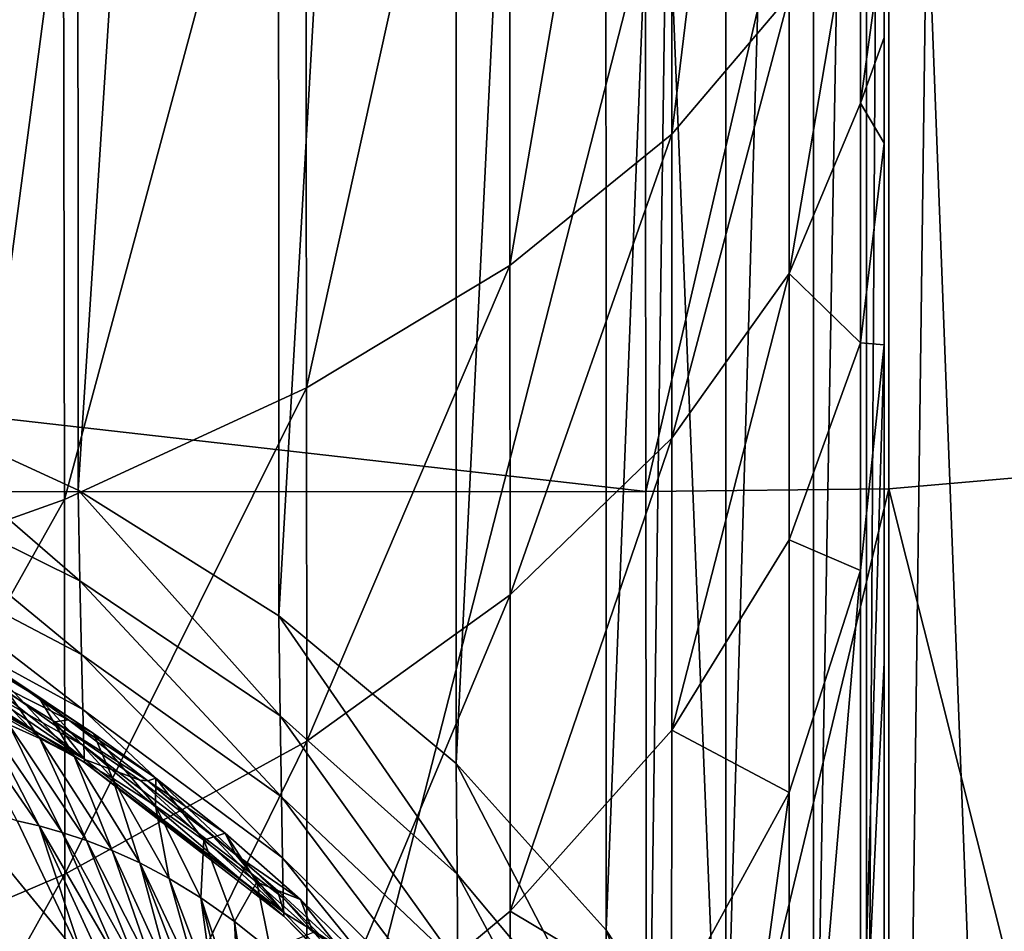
# Model space of a CAD drawing. Header units: metres. Extents: x -22 to 72, y -222 to 22.
# Tile 344 of 410: x 67.85 to 69.5, y -9.32 to -7.8. Entities that reach past the tile are written whole.
import ezdxf

# ---------------------------------------------------------------- set-up
doc = ezdxf.new("R2010")
doc.units = ezdxf.units.M
doc.layers.add('solid_509499_SW0002_01', color=7, linetype='CONTINUOUS')

msp = doc.modelspace()

# ---------------------------------------------------------------- linework, layer by layer
at = {"layer": 'solid_509499_SW0002_01'}
for points in [[(69.300003, -2.598989, 54.538895), (69.300003, -3.269996, 54.685978), (69.300003, -13.777501, 70.062981)], [(69.300003, -10.636386, 66.28595), (69.300003, -2.598989, 54.538895), (69.300003, -13.777501, 70.062981)], [(69.300003, -10.636386, 66.28595), (69.300003, -5.248361, 58.591057), (69.300003, -2.598989, 54.538895)], [(67.578094, -3.02508, 60.147812), (67.947723, -3.194755, 60.029007), (67.58078, -8.414141, 67.841988)], [(67.947723, -3.194755, 60.029007), (67.949852, -8.583923, 67.723106), (67.58078, -8.414141, 67.841988)], [(67.947723, -3.194755, 60.029007), (68.284485, -3.405394, 59.881516), (67.949852, -8.583923, 67.723106)], [(69.300003, -3.269996, 54.685978), (69.300003, -13.862061, 69.385178), (69.300003, -13.777501, 70.062981)], [(69.300003, -3.269996, 54.685978), (69.300003, -3.931835, 54.866199), (69.300003, -13.862061, 69.385178)], [(68.284485, -3.405394, 59.881516), (68.286072, -8.794566, 67.575607), (67.949852, -8.583923, 67.723106)], [(68.284485, -3.405394, 59.881516), (68.581665, -3.652796, 59.708282), (68.286072, -8.794566, 67.575607)], [(68.581665, -3.652796, 59.708282), (68.582764, -9.041877, 67.402443), (68.286072, -8.794566, 67.575607)], [(68.581665, -3.652796, 59.708282), (68.833321, -3.932026, 59.512764), (68.582764, -9.041877, 67.402443)], [(68.833321, -3.932026, 59.512764), (68.834, -9.32093, 67.207047), (68.582764, -9.041877, 67.402443)], [(68.833321, -3.932026, 59.512764), (69.034447, -4.237514, 59.298859), (68.834, -9.32093, 67.207047)], [(69.300003, -3.931835, 54.866199), (69.300003, -13.913306, 68.703827), (69.300003, -13.862061, 69.385178)], [(69.300003, -3.931835, 54.866199), (69.300003, -4.58237, 55.078781), (69.300003, -13.913306, 68.703827)], [(69.034447, -4.237514, 59.298859), (69.034798, -9.626172, 66.993309), (68.834, -9.32093, 67.207047)], [(69.034447, -4.237514, 59.298859), (69.18103, -4.563167, 59.070835), (69.034798, -9.626172, 66.993309)], [(69.18103, -4.563167, 59.070835), (69.181145, -9.951525, 66.765495), (69.034798, -9.626172, 66.993309)], [(69.18103, -4.563167, 59.070835), (69.270142, -4.902488, 58.833241), (69.181145, -9.951525, 66.765495)], [(69.300003, -4.58237, 55.078781), (69.300003, -13.931083, 68.021065), (69.300003, -13.913306, 68.703827)], [(69.300003, -4.58237, 55.078781), (69.300003, -5.219559, 55.322765), (69.300003, -13.931083, 68.021065)], [(69.270142, -4.902488, 58.833241), (69.270142, -10.290512, 66.528137), (69.181145, -9.951525, 66.765495)], [(69.270142, -4.902488, 58.833241), (69.300003, -5.248361, 58.591057), (69.270142, -10.290512, 66.528137)], [(69.300003, -5.219559, 55.322765), (69.300003, -13.915392, 67.338661), (69.300003, -13.931083, 68.021065)], [(69.300003, -5.219559, 55.322765), (69.300003, -5.84147, 55.597042), (69.300003, -13.915392, 67.338661)], [(69.270142, -10.290512, 66.528137), (69.300003, -5.248361, 58.591057), (69.300003, -10.636386, 66.28595)], [(69.300003, -5.84147, 55.597042), (69.300003, -13.866313, 66.658028), (69.300003, -13.915392, 67.338661)], [(69.300003, -5.84147, 55.597042), (69.300003, -6.554168, 55.922989), (69.300003, -13.866313, 66.658028)], [(69.140579, -6.375144, 54.463913), (68.943581, -6.631411, 53.919788), (68.944023, -7.987524, 54.522934)], [(69.140579, -6.375144, 54.463913), (68.944023, -7.987524, 54.522934), (69.140724, -7.756116, 55.077496)], [(69.300003, -6.554168, 55.922989), (69.300003, -13.783953, 65.980553), (69.300003, -13.866313, 66.658028)], [(69.300003, -6.554168, 55.922989), (69.300003, -7.273997, 56.23288), (69.300003, -13.783953, 65.980553)], [(68.943581, -6.631411, 53.919788), (68.67218, -6.875022, 53.402542), (68.673058, -8.20752, 53.995716)], [(68.943581, -6.631411, 53.919788), (68.673058, -8.20752, 53.995716), (68.944023, -7.987524, 54.522934)], [(69.307602, -6.831923, 48.171997), (69.718681, -6.803457, 48.253399), (69.718842, -8.546201, 48.942307)], [(53.5, -6.836931, 48.144112), (68.898705, -6.833656, 48.142982), (68.900391, -8.586312, 48.835575)], [(53.5, -8.589276, 48.836903), (53.5, -6.836931, 48.144112), (68.900391, -8.586312, 48.835575)], [(69.307602, -6.831923, 48.171997), (68.900391, -8.586312, 48.835575), (68.898705, -6.833656, 48.142982)], [(69.307716, -8.581829, 48.86401), (68.900391, -8.586312, 48.835575), (69.307602, -6.831923, 48.171997)], [(69.307716, -8.581829, 48.86401), (69.307602, -6.831923, 48.171997), (69.718842, -8.546201, 48.942307)], [(68.67218, -6.875022, 53.402542), (68.330727, -7.102073, 52.920452), (68.332161, -8.412589, 53.504276)], [(68.67218, -6.875022, 53.402542), (68.332161, -8.412589, 53.504276), (68.673058, -8.20752, 53.995716)], [(68.330727, -7.102073, 52.920452), (67.92469, -7.308927, 52.481247), (67.926781, -8.59945, 53.056465)], [(68.330727, -7.102073, 52.920452), (67.926781, -8.59945, 53.056465), (68.332161, -8.412589, 53.504276)], [(69.300003, -7.273997, 56.23288), (69.300003, -13.668474, 65.307724), (69.300003, -13.783953, 65.980553)], [(69.300003, -7.273997, 56.23288), (69.300003, -7.645568, 56.40617), (69.300003, -13.668474, 65.307724)], [(67.92469, -7.308927, 52.481247), (67.460587, -7.492269, 52.091965), (67.463409, -8.765116, 52.659451)], [(67.92469, -7.308927, 52.481247), (67.463409, -8.765116, 52.659451), (67.926781, -8.59945, 53.056465)], [(67.934784, -7.463446, 93.293404), (66.932289, -7.453458, 93.3004), (66.862045, -15.601653, 104.804047)], [(68.935982, -7.50635, 93.263359), (67.934784, -7.463446, 93.293404), (66.862045, -15.601653, 104.804047)], [(68.874237, -11.941161, 99.520233), (68.935982, -7.50635, 93.263359), (66.862045, -15.601653, 104.804047)], [(69.265678, -15.671681, 104.711929), (68.935982, -7.50635, 93.263359), (68.874237, -11.941161, 99.520233)], [(69.265678, -15.671681, 104.711929), (69.371368, -7.559945, 93.228462), (68.935982, -7.50635, 93.263359)], [(69.140808, -8.221013, 55.294651), (69.260025, -7.517, 55.650532), (69.140724, -7.756116, 55.077496)], [(69.140808, -8.221013, 55.294651), (69.26004, -7.935728, 55.845997), (69.260025, -7.517, 55.650532)], [(69.26004, -7.935728, 55.845997), (69.300003, -7.645568, 56.40617), (69.260025, -7.517, 55.650532)], [(69.685043, -15.770763, 104.644653), (69.371368, -7.559945, 93.228462), (69.265678, -15.671681, 104.711929)], [(69.685043, -15.770763, 104.644653), (69.792732, -7.664909, 93.157066), (69.371368, -7.559945, 93.228462)], [(69.26004, -7.935728, 55.845997), (69.300003, -7.826062, 56.504311), (69.300003, -7.645568, 56.40617)], [(69.300003, -7.645568, 56.40617), (69.300003, -13.520137, 64.641212), (69.300003, -13.668474, 65.307724)], [(69.300003, -7.645568, 56.40617), (69.300003, -7.826062, 56.504311), (69.300003, -13.520137, 64.641212)], [(68.944199, -8.497106, 54.761078), (69.140724, -7.756116, 55.077496), (68.944023, -7.987524, 54.522934)], [(68.944199, -8.497106, 54.761078), (69.140808, -8.221013, 55.294651), (69.140724, -7.756116, 55.077496)], [(69.26004, -7.935728, 55.845997), (69.300003, -8.002706, 56.610008), (69.300003, -7.826062, 56.504311)], [(69.300003, -7.826062, 56.504311), (69.300003, -8.002706, 56.610008), (69.300003, -13.520137, 64.641212)], [(69.26004, -8.337454, 56.075291), (69.26004, -7.935728, 55.845997), (69.140808, -8.221013, 55.294651)], [(69.26004, -8.337454, 56.075291), (69.300003, -8.002706, 56.610008), (69.26004, -7.935728, 55.845997)], [(68.673355, -8.75959, 54.253799), (68.944023, -7.987524, 54.522934), (68.673058, -8.20752, 53.995716)], [(68.673355, -8.75959, 54.253799), (68.944199, -8.497106, 54.761078), (68.944023, -7.987524, 54.522934)], [(69.26004, -8.337454, 56.075291), (69.300003, -8.340549, 56.84156), (69.300003, -8.002706, 56.610008)], [(69.300003, -8.002706, 56.610008), (69.300003, -13.339298, 63.982708), (69.300003, -13.520137, 64.641212)], [(69.300003, -8.002706, 56.610008), (69.300003, -8.340549, 56.84156), (69.300003, -13.339298, 63.982708)], [(68.332619, -9.004273, 53.780926), (68.673058, -8.20752, 53.995716), (68.332161, -8.412589, 53.504276)], [(68.332619, -9.004273, 53.780926), (68.673355, -8.75959, 54.253799), (68.673058, -8.20752, 53.995716)], [(68.944206, -8.986083, 55.040184), (69.140808, -8.221013, 55.294651), (68.944199, -8.497106, 54.761078)], [(68.944206, -8.986083, 55.040184), (69.140808, -8.66708, 55.549263), (69.140808, -8.221013, 55.294651)], [(69.140808, -8.66708, 55.549263), (69.26004, -8.337454, 56.075291), (69.140808, -8.221013, 55.294651)], [(69.140808, -8.66708, 55.549263), (69.260025, -8.718326, 56.336151), (69.26004, -8.337454, 56.075291)], [(69.26004, -8.337454, 56.075291), (69.260025, -8.718326, 56.336151), (69.300003, -8.340549, 56.84156)], [(69.260025, -9.689689, 57.12965), (69.300003, -8.872812, 57.259953), (69.300003, -8.340549, 56.84156)], [(69.260025, -9.689689, 57.12965), (69.300003, -8.340549, 56.84156), (69.260025, -8.718326, 56.336151)], [(69.300003, -8.340549, 56.84156), (69.300003, -8.872812, 57.259953), (69.300003, -13.339298, 63.982708)], [(67.952812, -8.735728, 67.965012), (67.58078, -8.414141, 67.841988), (67.949852, -8.583923, 67.723106)], [(67.952812, -8.735728, 67.965012), (67.584457, -8.553284, 68.063828), (67.58078, -8.414141, 67.841988)], [(67.927422, -9.227244, 53.35001), (68.332161, -8.412589, 53.504276), (67.926781, -8.59945, 53.056465)], [(67.927422, -9.227244, 53.35001), (68.332619, -9.004273, 53.780926), (68.332161, -8.412589, 53.504276)], [(68.67337, -9.289365, 54.556198), (68.944199, -8.497106, 54.761078), (68.673355, -8.75959, 54.253799)], [(68.67337, -9.289365, 54.556198), (68.944206, -8.986083, 55.040184), (68.944199, -8.497106, 54.761078)], [(67.955452, -8.859021, 68.223442), (67.584457, -8.553284, 68.063828), (67.952812, -8.735728, 67.965012)], [(67.955452, -8.859021, 68.223442), (67.587708, -8.666282, 68.300797), (67.584457, -8.553284, 68.063828)], [(69.307716, -8.581829, 48.86401), (69.718842, -8.546201, 48.942307), (69.719124, -10.220123, 49.784546)], [(53.5, -8.589276, 48.836903), (68.900391, -8.586312, 48.835575), (68.90239, -10.269946, 49.682571)], [(53.5, -10.272465, 49.683983), (53.5, -8.589276, 48.836903), (68.90239, -10.269946, 49.682571)], [(68.28833, -8.961894, 67.842522), (67.949852, -8.583923, 67.723106), (68.286072, -8.794566, 67.575607)], [(68.28833, -8.961894, 67.842522), (67.952812, -8.735728, 67.965012), (67.949852, -8.583923, 67.723106)], [(69.307716, -8.581829, 48.86401), (68.90239, -10.269946, 49.682571), (68.900391, -8.586312, 48.835575)], [(69.307938, -10.262581, 49.710011), (68.90239, -10.269946, 49.682571), (69.307716, -8.581829, 48.86401)], [(69.307938, -10.262581, 49.710011), (69.307716, -8.581829, 48.86401), (69.719124, -10.220123, 49.784546)], [(67.464249, -9.424938, 52.967949), (67.926781, -8.59945, 53.056465), (67.463409, -8.765116, 52.659451)], [(67.464249, -9.424938, 52.967949), (67.927422, -9.227244, 53.35001), (67.926781, -8.59945, 53.056465)], [(67.957603, -8.951624, 68.494431), (67.587708, -8.666282, 68.300797), (67.955452, -8.859021, 68.223442)], [(67.957603, -8.951624, 68.494431), (67.59037, -8.751145, 68.549263), (67.587708, -8.666282, 68.300797)], [(68.944206, -8.986083, 55.040184), (69.140579, -9.090427, 55.838329), (69.140808, -8.66708, 55.549263)], [(69.140808, -8.66708, 55.549263), (69.140579, -9.090427, 55.838329), (69.260025, -8.718326, 56.336151)], [(69.260025, -8.718326, 56.336151), (69.140579, -9.090427, 55.838329), (69.140579, -10.11918, 56.679916)], [(69.260025, -9.689689, 57.12965), (69.260025, -8.718326, 56.336151), (69.140579, -10.11918, 56.679916)], [(68.29039, -9.097776, 68.127625), (67.952812, -8.735728, 67.965012), (68.28833, -8.961894, 67.842522)], [(68.29039, -9.097776, 68.127625), (67.955452, -8.859021, 68.223442), (67.952812, -8.735728, 67.965012)], [(67.959297, -9.012326, 68.774353), (67.59037, -8.751145, 68.549263), (67.957603, -8.951624, 68.494431)], [(67.959297, -9.012326, 68.774353), (67.592468, -8.806768, 68.805908), (67.59037, -8.751145, 68.549263)], [(68.332642, -9.572079, 54.105034), (68.673355, -8.75959, 54.253799), (68.332619, -9.004273, 53.780926)], [(68.332642, -9.572079, 54.105034), (68.67337, -9.289365, 54.556198), (68.673355, -8.75959, 54.253799)], [(68.584366, -9.227288, 67.698784), (68.286072, -8.794566, 67.575607), (68.582764, -9.041877, 67.402443)], [(68.584366, -9.227288, 67.698784), (68.28833, -8.961894, 67.842522), (68.286072, -8.794566, 67.575607)], [(67.96048, -9.040271, 69.059547), (67.592468, -8.806768, 68.805908), (67.959297, -9.012326, 68.774353)], [(67.96048, -9.040271, 69.059547), (67.593933, -8.832365, 69.067375), (67.592468, -8.806768, 68.805908)], [(67.631821, -8.810359, 69.592445), (67.594818, -8.827608, 69.330101), (67.961205, -9.035096, 69.34613)], [(67.776344, -8.889483, 69.586143), (67.631821, -8.810359, 69.592445), (67.961205, -9.035096, 69.34613)], [(67.714828, -8.818961, 69.890678), (67.88475, -8.931645, 70.116417), (67.805504, -8.884078, 70.200188)], [(67.714828, -8.818961, 69.890678), (67.816437, -8.88554, 69.799103), (67.88475, -8.931645, 70.116417)], [(67.593933, -8.832365, 69.067375), (67.961205, -9.035096, 69.34613), (67.594818, -8.827608, 69.330101)], [(67.96048, -9.040271, 69.059547), (67.961205, -9.035096, 69.34613), (67.593933, -8.832365, 69.067375)], [(67.736397, -8.846054, 70.28656), (67.885712, -9.000174, 70.502487), (67.83387, -8.976548, 70.578468)], [(67.736397, -8.846054, 70.28656), (67.805504, -8.884078, 70.200188), (67.885712, -9.000174, 70.502487)], [(68.292046, -9.199819, 68.426552), (67.955452, -8.859021, 68.223442), (68.29039, -9.097776, 68.127625)], [(68.292046, -9.199819, 68.426552), (67.957603, -8.951624, 68.494431), (67.955452, -8.859021, 68.223442)], [(67.816437, -8.88554, 69.799103), (67.776344, -8.889483, 69.586143), (67.93364, -8.968524, 69.714088)], [(67.805504, -8.884078, 70.200188), (67.943214, -9.029593, 70.42939), (67.885712, -9.000174, 70.502487)], [(67.805504, -8.884078, 70.200188), (67.88475, -8.931645, 70.116417), (67.943214, -9.029593, 70.42939)], [(67.816437, -8.88554, 69.799103), (67.975838, -8.991445, 70.037399), (67.88475, -8.931645, 70.116417)], [(67.816437, -8.88554, 69.799103), (67.93364, -8.968524, 69.714088), (67.975838, -8.991445, 70.037399)], [(69.260025, -9.689689, 57.12965), (69.300003, -9.385797, 57.705231), (69.300003, -8.872812, 57.259953)], [(69.300003, -8.872812, 57.259953), (69.300003, -13.126409, 63.333851), (69.300003, -13.339298, 63.982708)], [(69.300003, -8.872812, 57.259953), (69.300003, -9.385797, 57.705231), (69.300003, -13.126409, 63.333851)], [(67.910591, -8.97191, 69.583153), (67.776344, -8.889483, 69.586143), (67.961205, -9.035096, 69.34613)], [(67.93364, -8.968524, 69.714088), (67.776344, -8.889483, 69.586143), (67.910591, -8.97191, 69.583153)], [(67.88475, -8.931645, 70.116417), (68.0075, -9.066426, 70.360222), (67.943214, -9.029593, 70.42939)], [(67.88475, -8.931645, 70.116417), (67.975838, -8.991445, 70.037399), (68.0075, -9.066426, 70.360222)], [(67.743408, -8.941809, 70.736778), (67.884605, -9.146517, 70.912354), (67.847748, -9.137938, 70.986076)], [(67.743408, -8.941809, 70.736778), (67.786713, -8.957428, 70.6567), (67.884605, -9.146517, 70.912354)], [(68.293343, -9.266693, 68.735313), (67.957603, -8.951624, 68.494431), (68.292046, -9.199819, 68.426552)], [(68.293343, -9.266693, 68.735313), (67.959297, -9.012326, 68.774353), (67.957603, -8.951624, 68.494431)], [(67.786713, -8.957428, 70.6567), (67.923264, -9.157215, 70.841385), (67.884605, -9.146517, 70.912354)], [(67.786713, -8.957428, 70.6567), (67.83387, -8.976548, 70.578468), (67.923264, -9.157215, 70.841385)], [(67.93364, -8.968524, 69.714088), (67.910591, -8.97191, 69.583153), (68.066589, -9.070925, 69.641113)], [(67.93364, -8.968524, 69.714088), (68.079826, -9.06637, 69.966721), (67.975838, -8.991445, 70.037399)], [(67.93364, -8.968524, 69.714088), (68.066589, -9.070925, 69.641113), (68.079826, -9.06637, 69.966721)], [(68.585876, -9.377816, 68.015236), (68.28833, -8.961894, 67.842522), (68.584366, -9.227288, 67.698784)], [(68.585876, -9.377816, 68.015236), (68.29039, -9.097776, 68.127625), (68.28833, -8.961894, 67.842522)], [(67.83387, -8.976548, 70.578468), (67.963982, -9.170588, 70.773636), (67.923264, -9.157215, 70.841385)], [(67.83387, -8.976548, 70.578468), (67.885712, -9.000174, 70.502487), (67.963982, -9.170588, 70.773636)], [(68.053001, -9.069779, 69.583382), (67.910591, -8.97191, 69.583153), (67.961205, -9.035096, 69.34613)], [(68.066589, -9.070925, 69.641113), (67.910591, -8.97191, 69.583153), (68.053001, -9.069779, 69.583382)], [(68.67337, -9.289365, 54.556198), (68.943581, -9.450516, 55.356586), (68.944206, -8.986083, 55.040184)], [(68.944206, -8.986083, 55.040184), (68.943581, -9.450516, 55.356586), (69.140579, -9.090427, 55.838329)], [(67.885712, -9.000174, 70.502487), (68.007095, -9.187313, 70.709648), (67.963982, -9.170588, 70.773636)], [(67.885712, -9.000174, 70.502487), (67.943214, -9.029593, 70.42939), (68.007095, -9.187313, 70.709648)], [(67.975838, -8.991445, 70.037399), (68.079636, -9.112601, 70.296661), (68.0075, -9.066426, 70.360222)], [(67.975838, -8.991445, 70.037399), (68.079826, -9.06637, 69.966721), (68.079636, -9.112601, 70.296661)], [(67.927452, -9.829705, 53.693901), (68.332619, -9.004273, 53.780926), (67.927422, -9.227244, 53.35001)], [(67.927452, -9.829705, 53.693901), (68.332642, -9.572079, 54.105034), (68.332619, -9.004273, 53.780926)], [(68.294243, -9.297458, 69.049873), (67.959297, -9.012326, 68.774353), (68.293343, -9.266693, 68.735313)], [(68.294243, -9.297458, 69.049873), (67.96048, -9.040271, 69.059547), (67.959297, -9.012326, 68.774353)], [(67.943214, -9.029593, 70.42939), (68.053017, -9.20822, 70.650085), (68.007095, -9.187313, 70.709648)], [(67.943214, -9.029593, 70.42939), (68.0075, -9.066426, 70.360222), (68.053017, -9.20822, 70.650085)], [(67.96048, -9.040271, 69.059547), (68.294815, -9.291718, 69.365959), (67.961205, -9.035096, 69.34613)], [(68.053001, -9.069779, 69.583382), (67.961205, -9.035096, 69.34613), (68.294815, -9.291718, 69.365959)], [(68.294243, -9.297458, 69.049873), (68.294815, -9.291718, 69.365959), (67.96048, -9.040271, 69.059547)], [(68.835037, -9.526641, 67.536652), (68.582764, -9.041877, 67.402443), (68.834, -9.32093, 67.207047)], [(68.835037, -9.526641, 67.536652), (68.584366, -9.227288, 67.698784), (68.582764, -9.041877, 67.402443)], [(68.0075, -9.066426, 70.360222), (68.102211, -9.234296, 70.595848), (68.053017, -9.20822, 70.650085)], [(68.0075, -9.066426, 70.360222), (68.079636, -9.112601, 70.296661), (68.102211, -9.234296, 70.595848)], [(68.066589, -9.070925, 69.641113), (68.196251, -9.158797, 69.909668), (68.079826, -9.06637, 69.966721)], [(68.079826, -9.06637, 69.966721), (68.160271, -9.170163, 70.241364), (68.079636, -9.112601, 70.296661)], [(68.079826, -9.06637, 69.966721), (68.196251, -9.158797, 69.909668), (68.160271, -9.170163, 70.241364)], [(68.174995, -9.163165, 69.586792), (68.053001, -9.069779, 69.583382), (68.294815, -9.291718, 69.365959)], [(68.066589, -9.070925, 69.641113), (68.053001, -9.069779, 69.583382), (68.174995, -9.163165, 69.586792)], [(68.066589, -9.070925, 69.641113), (68.174995, -9.163165, 69.586792), (68.213982, -9.195055, 69.58857)], [(68.066589, -9.070925, 69.641113), (68.213982, -9.195055, 69.58857), (68.196251, -9.158797, 69.909668)], [(67.732307, -9.096061, 71.216438), (67.960014, -9.374303, 71.141037), (67.835335, -9.34833, 71.39505)], [(67.732307, -9.096061, 71.216438), (67.847748, -9.137938, 70.986076), (67.960014, -9.374303, 71.141037)], [(68.587067, -9.490821, 68.346962), (68.29039, -9.097776, 68.127625), (68.585876, -9.377816, 68.015236)], [(68.587067, -9.490821, 68.346962), (68.292046, -9.199819, 68.426552), (68.29039, -9.097776, 68.127625)], [(69.140579, -9.090427, 55.838329), (68.943581, -9.450516, 55.356586), (68.943581, -10.537606, 56.247253)], [(69.140579, -10.11918, 56.679916), (69.140579, -9.090427, 55.838329), (68.943581, -10.537606, 56.247253)], [(68.079636, -9.112601, 70.296661), (68.15509, -9.266674, 70.548141), (68.102211, -9.234296, 70.595848)], [(68.079636, -9.112601, 70.296661), (68.160271, -9.170163, 70.241364), (68.15509, -9.266674, 70.548141)], [(67.884605, -9.146517, 70.912354), (67.960014, -9.374303, 71.141037), (67.847748, -9.137938, 70.986076)], [(67.884605, -9.146517, 70.912354), (68.022621, -9.383988, 71.023277), (67.991982, -9.378656, 71.078972)], [(67.884605, -9.146517, 70.912354), (67.923264, -9.157215, 70.841385), (68.022621, -9.383988, 71.023277)], [(67.884605, -9.146517, 70.912354), (67.991982, -9.378656, 71.078972), (67.960014, -9.374303, 71.141037)], [(67.923264, -9.157215, 70.841385), (68.051964, -9.390354, 70.97361), (68.022621, -9.383988, 71.023277)], [(67.923264, -9.157215, 70.841385), (67.963982, -9.170588, 70.773636), (68.051964, -9.390354, 70.97361)], [(68.196251, -9.158797, 69.909668), (68.248993, -9.240777, 70.198059), (68.160271, -9.170163, 70.241364)], [(68.213982, -9.195055, 69.58857), (68.174995, -9.163165, 69.586792), (68.294815, -9.291718, 69.365959)], [(68.196251, -9.158797, 69.909668), (68.213982, -9.195055, 69.58857), (68.322021, -9.269357, 69.872726)], [(68.196251, -9.158797, 69.909668), (68.322021, -9.269357, 69.872726), (68.248993, -9.240777, 70.198059)], [(67.963982, -9.170588, 70.773636), (68.080009, -9.397782, 70.929665), (68.051964, -9.390354, 70.97361)], [(67.963982, -9.170588, 70.773636), (68.007095, -9.187313, 70.709648), (68.080009, -9.397782, 70.929665)], [(68.160271, -9.170163, 70.241364), (68.211853, -9.306511, 70.508606), (68.15509, -9.266674, 70.548141)], [(68.160271, -9.170163, 70.241364), (68.248993, -9.240777, 70.198059), (68.211853, -9.306511, 70.508606)], [(68.007095, -9.187313, 70.709648), (68.106758, -9.406284, 70.891167), (68.080009, -9.397782, 70.929665)], [(68.007095, -9.187313, 70.709648), (68.053017, -9.20822, 70.650085), (68.106758, -9.406284, 70.891167)], [(68.283745, -9.254783, 69.592758), (68.213982, -9.195055, 69.58857), (68.294815, -9.291718, 69.365959)], [(68.322021, -9.269357, 69.872726), (68.213982, -9.195055, 69.58857), (68.283745, -9.254783, 69.592758)], [(68.588013, -9.564844, 68.689552), (68.292046, -9.199819, 68.426552), (68.587067, -9.490821, 68.346962)], [(68.588013, -9.564844, 68.689552), (68.293343, -9.266693, 68.735313), (68.292046, -9.199819, 68.426552)], [(68.053017, -9.20822, 70.650085), (68.156296, -9.426385, 70.829521), (68.132202, -9.415839, 70.857864)], [(68.053017, -9.20822, 70.650085), (68.102211, -9.234296, 70.595848), (68.156296, -9.426385, 70.829521)], [(68.053017, -9.20822, 70.650085), (68.132202, -9.415839, 70.857864), (68.106758, -9.406284, 70.891167)], [(67.464287, -10.058127, 53.32938), (67.927422, -9.227244, 53.35001), (67.464249, -9.424938, 52.967949)], [(67.464287, -10.058127, 53.32938), (67.927452, -9.829705, 53.693901), (67.927422, -9.227244, 53.35001)], [(68.102211, -9.234296, 70.595848), (68.178947, -9.437802, 70.805916), (68.156296, -9.426385, 70.829521)], [(68.102211, -9.234296, 70.595848), (68.15509, -9.266674, 70.548141), (68.178947, -9.437802, 70.805916)], [(68.83606, -9.693591, 67.888504), (68.584366, -9.227288, 67.698784), (68.835037, -9.526641, 67.536652)], [(68.83606, -9.693591, 67.888504), (68.585876, -9.377816, 68.015236), (68.584366, -9.227288, 67.698784)], [(68.248993, -9.240777, 70.198059), (68.272141, -9.354727, 70.479401), (68.211853, -9.306511, 70.508606)], [(68.248993, -9.240777, 70.198059), (68.343597, -9.324883, 70.171265), (68.272141, -9.354727, 70.479401)], [(68.322021, -9.269357, 69.872726), (68.343597, -9.324883, 70.171265), (68.248993, -9.240777, 70.198059)], [(68.15509, -9.266674, 70.548141), (68.219559, -9.462481, 70.771698), (68.20005, -9.449903, 70.786774)], [(68.15509, -9.266674, 70.548141), (68.211853, -9.306511, 70.508606), (68.219559, -9.462481, 70.771698)], [(68.15509, -9.266674, 70.548141), (68.20005, -9.449903, 70.786774), (68.178947, -9.437802, 70.805916)], [(68.383614, -9.346746, 69.601158), (68.283745, -9.254783, 69.592758), (68.294815, -9.291718, 69.365959)], [(68.322021, -9.269357, 69.872726), (68.283745, -9.254783, 69.592758), (68.383614, -9.346746, 69.601158)], [(68.588646, -9.59885, 69.038536), (68.293343, -9.266693, 68.735313), (68.588013, -9.564844, 68.689552)], [(68.588646, -9.59885, 69.038536), (68.294243, -9.297458, 69.049873), (68.293343, -9.266693, 68.735313)], [(68.322021, -9.269357, 69.872726), (68.383614, -9.346746, 69.601158), (68.451019, -9.395684, 69.861877)], [(68.322021, -9.269357, 69.872726), (68.451019, -9.395684, 69.861877), (68.343597, -9.324883, 70.171265)], [(68.294243, -9.297458, 69.049873), (68.589073, -9.592411, 69.389183), (68.294815, -9.291718, 69.365959)], [(68.588646, -9.59885, 69.038536), (68.589073, -9.592411, 69.389183), (68.294243, -9.297458, 69.049873)], [(68.383614, -9.346746, 69.601158), (68.294815, -9.291718, 69.365959), (68.589073, -9.592411, 69.389183)], [(68.332642, -9.572079, 54.105034), (68.67218, -9.79282, 54.898632), (68.67337, -9.289365, 54.556198)], [(68.67337, -9.289365, 54.556198), (68.67218, -9.79282, 54.898632), (68.943581, -9.450516, 55.356586)], [(68.211853, -9.306511, 70.508606), (68.237564, -9.475407, 70.760208), (68.219559, -9.462481, 70.771698)], [(68.211853, -9.306511, 70.508606), (68.272141, -9.354727, 70.479401), (68.237564, -9.475407, 70.760208)], [(69.035355, -9.854006, 67.359344), (68.834, -9.32093, 67.207047), (69.034798, -9.626172, 66.993309)], [(69.035355, -9.854006, 67.359344), (68.835037, -9.526641, 67.536652), (68.834, -9.32093, 67.207047)]]:
    msp.add_3dface(points, dxfattribs=at)

doc.saveas('drawing.dxf')
